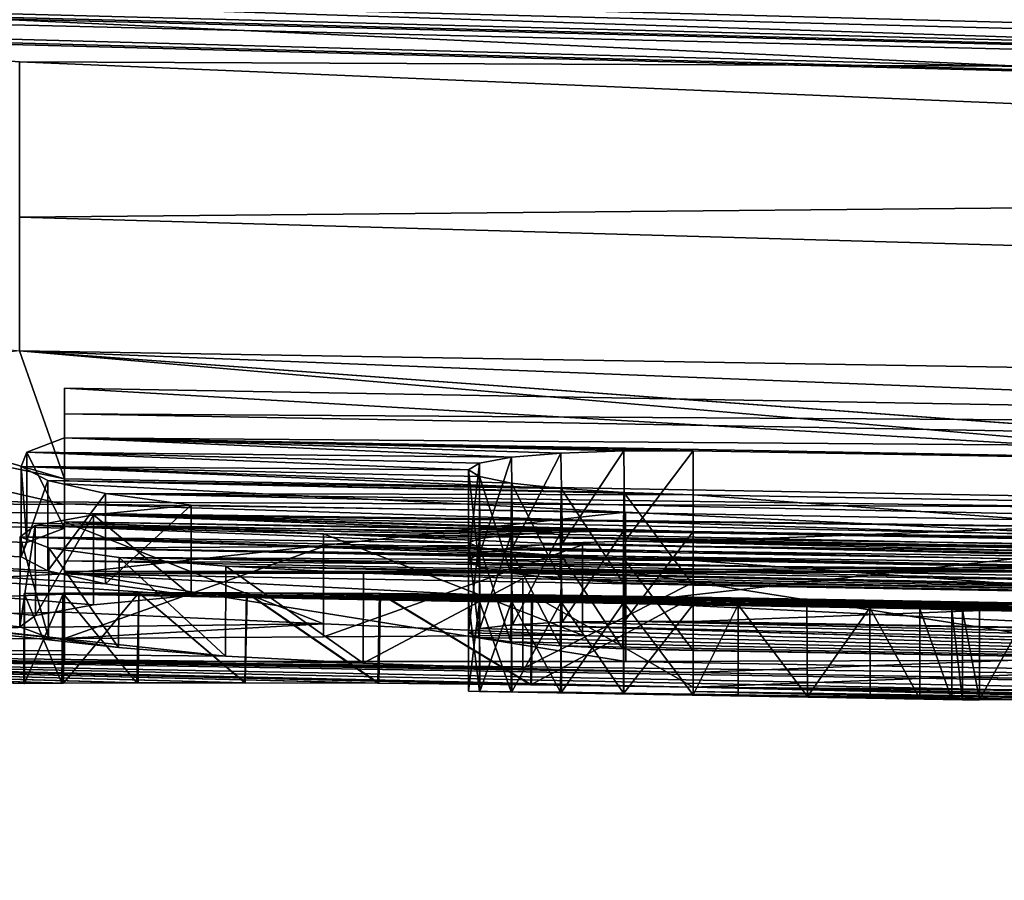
# Model space of a CAD drawing. Header units: metres. Extents: x -31 to 116, y -84 to 84.
# Tile 418 of 656: x 77.9 to 80.09, y -62.2 to -60.28. Entities that reach past the tile are written whole.
import ezdxf

# ---------------------------------------------------------------- set-up
doc = ezdxf.new("R2010")
doc.units = ezdxf.units.M
doc.layers.add('solid_80010000GA_11_1', color=7, linetype='CONTINUOUS')

msp = doc.modelspace()

# ---------------------------------------------------------------- linework, layer by layer
at = {"layer": 'solid_80010000GA_11_1'}
for points in [[(13, -57.79845, 6.326239), (12.5, -58.28233, 6.377097), (92, -60.352726, 6.594704)], [(13, -57.79845, 6.326239), (92, -60.352726, 6.594704), (92, -59.855804, 6.542476)], [(13, -57.850716, -5.828978), (12.5, -58.334595, -5.879836), (92, -60.404987, -6.097443)], [(13, -57.850716, -5.828978), (92, -60.404987, -6.097443), (92, -59.90807, -6.045215)], [(13, -58.050327, 3.292632), (12.5, -58.536209, 3.318096), (92, -60.615154, 3.427049)], [(13, -58.050327, 3.292632), (92, -60.615154, 3.427049), (92, -60.11618, 3.400899)], [(13, -58.076496, -2.793317), (12.5, -58.562374, -2.818781), (92, -60.641323, -2.927734)], [(13, -58.076496, -2.793317), (92, -60.641323, -2.927734), (92, -60.142349, -2.901584)], [(92, -60.709896, 0.5), (92, -60.211784, 0.5), (13, -58.143097, 0.5)], [(52.250004, -59.668968, 0.5), (92, -60.709896, 0.5), (13, -58.143097, 0.5)], [(12.5, -58.28233, -6.377097), (92, -60.352726, -6.594704), (103, -60.248993, -9.542366)], [(92, -60.352726, 6.594704), (12.5, -58.28233, 6.377097), (103, -60.248985, 9.542415)], [(92, -59.855804, -6.542476), (92, -60.352726, -6.594704), (12.5, -58.28233, -6.377097)], [(12.5, -58.334595, -5.879836), (12.5, -58.449436, -4.60007), (103, -60.811893, -4.786809)], [(92, -60.404987, -6.097443), (12.5, -58.334595, -5.879836), (103, -60.811893, -4.786809)], [(12.5, -58.334595, 5.879836), (92, -60.404987, 6.097443), (103, -60.811905, 4.78665)], [(12.5, -58.449436, 4.60007), (12.5, -58.334595, 5.879836), (103, -60.811905, 4.78665)], [(92, -59.90807, 6.045215), (92, -60.404987, 6.097443), (12.5, -58.334595, 5.879836)], [(12.5, -58.449436, -4.60007), (12.5, -58.536209, -3.318096), (103, -60.811893, -4.786809)], [(92, -60.615154, 3.427049), (12.5, -58.449436, 4.60007), (103, -60.811905, 4.78665)], [(92, -60.615154, 3.427049), (12.5, -58.536209, 3.318096), (12.5, -58.449436, 4.60007)], [(12.5, -58.536209, -3.318096), (92, -60.615154, -3.427049), (103, -60.811893, -4.786809)], [(92, -60.11618, -3.400899), (92, -60.615154, -3.427049), (12.5, -58.536209, -3.318096)], [(12.5, -58.562374, 2.818781), (92, -60.641323, 2.927734), (92, -60.709896, 0.5)], [(12.5, -58.606678, 1.659715), (12.5, -58.562374, 2.818781), (92, -60.709896, 0.5)], [(92, -60.142349, 2.901584), (92, -60.641323, 2.927734), (12.5, -58.562374, 2.818781)], [(92, -60.641323, -2.927734), (12.5, -58.562374, -2.818781), (12.5, -58.606678, -1.659715)], [(12.5, -58.606678, 1.659715), (92, -60.709896, 0.5), (52.250004, -59.668968, 0.5)], [(92, -60.641323, -2.927734), (12.5, -58.606678, -1.659715), (12.5, -58.62804, -0.5)], [(92, -60.641323, -2.927734), (12.5, -58.62804, -0.5), (52.250004, -59.668968, -0.5)], [(75.055649, -58.861244, -18.541185), (103, -59.174477, -19.163532), (103, -60.492085, -14.476436)], [(75.055649, -59.555935, -16.171347), (75.055649, -58.861244, -18.541185), (103, -60.492085, -14.476436)], [(103, -60.492092, 14.476405), (103, -59.17448, 19.163513), (75.055649, -59.555935, 16.171347)], [(75.055649, -60.155251, -13.775611), (75.055649, -59.555935, -16.171347), (103, -60.492085, -14.476436)], [(103, -60.492092, 14.476405), (75.055649, -59.555935, 16.171347), (75.055649, -60.155251, 13.775611)], [(52.250004, -59.668968, -0.5), (92, -60.211784, -0.5), (92, -60.709896, -0.5)], [(92, -60.641323, -2.927734), (52.250004, -59.668968, -0.5), (92, -60.709896, -0.5)], [(75.055649, -60.155251, -13.775611), (103, -60.492085, -14.476436), (103, -61.438992, -9.701072)], [(77.900002, -60.378407, -13), (75.055649, -60.155251, -13.775611), (103, -61.438992, -9.701072)], [(103, -60.492092, 14.476405), (75.055649, -60.155251, 13.775611), (77.900002, -60.378407, 13)], [(77.900002, -60.72464, -11.272535), (77.900002, -60.378407, -13), (103, -61.438992, -9.701072)], [(103, -60.492092, 14.476405), (77.900002, -60.378407, 13), (77.900002, -60.72464, 11.272535)], [(103, -61.438988, 9.701079), (103, -60.492092, 14.476405), (77.900002, -60.72464, 11.272535)], [(78, -61.306751, -7.5), (75.055649, -60.691616, -11.178083), (76.477333, -60.86224, -10.357277)], [(78, -61.363628, -7.019474), (75.055649, -61.344276, -6.73066), (75.055649, -60.691616, -11.178083)], [(78, -61.306751, -7.5), (78, -61.363628, -7.019474), (75.055649, -60.691616, -11.178083)], [(77.900002, -61.021461, -9.535898), (77.900002, -60.72464, -11.272535), (103, -61.438992, -9.701072)], [(103, -61.438988, 9.701079), (77.900002, -60.72464, 11.272535), (77.900002, -61.021461, 9.535898)], [(78, -61.306751, -7.5), (76.477333, -60.86224, -10.357277), (77.900002, -61.021461, -9.535898)], [(82, -61.37709, 7.5), (77.900002, -61.021461, 9.535898), (75.055649, -61.344276, 6.73066)], [(77.900002, -61.021461, -9.535898), (103, -61.438992, -9.701072), (103, -62.009552, -4.865959)], [(83, -61.394676, -7.5), (77.900002, -61.021461, -9.535898), (103, -62.009552, -4.865959)], [(83, -61.394676, -7.5), (78, -61.306751, -7.5), (77.900002, -61.021461, -9.535898)], [(82, -61.37709, 7.5), (103, -61.438988, 9.701079), (77.900002, -61.021461, 9.535898)], [(78, -61.105225, -7.5), (78, -61.306751, -7.5), (83, -61.394676, -7.5)], [(78, -61.162289, -7.019475), (78, -61.306751, -7.5), (78, -61.105225, -7.5)], [(78, -61.105225, -7.5), (83, -61.394676, -7.5), (83, -61.193153, -7.5)], [(78, -61.162289, -7.019475), (78, -61.105225, -7.5), (83, -61.193153, -7.5)], [(78, -61.162289, -7.019475), (78, -61.363628, -7.019474), (78, -61.306751, -7.5)], [(78, -61.215572, -6.538517), (78, -61.363628, -7.019474), (78, -61.162289, -7.019475)], [(78, -61.162289, -7.019475), (83, -61.193153, -7.5), (83, -61.252338, -7.000233)], [(78, -61.215572, -6.538517), (78, -61.162289, -7.019475), (83, -61.252338, -7.000233)], [(77.916634, -61.247013, -6.222785), (78, -61.416737, -6.538517), (78, -61.215572, -6.538517)], [(77.916634, -61.247013, -6.222785), (78, -61.215572, -6.538517), (78.995529, -61.25869, -6.293944)], [(78, -61.215572, -6.538517), (78, -61.416737, -6.538517), (78, -61.363628, -7.019474)], [(78, -61.215572, -6.538517), (79.105736, -61.249249, -6.404239), (78.995529, -61.25869, -6.293944)], [(78, -61.215572, -6.538517), (79.245651, -61.244217, -6.475581), (79.105736, -61.249249, -6.404239)], [(78, -61.215572, -6.538517), (79.400002, -61.244247, -6.5), (79.245651, -61.244217, -6.475581)], [(78, -61.215572, -6.538517), (83, -61.307438, -6.5), (79.400002, -61.244247, -6.5)], [(78, -61.215572, -6.538517), (83, -61.252338, -7.000233), (83, -61.307438, -6.5)], [(77.903725, -61.279274, -5.894367), (77.916328, -61.448242, -6.220713), (77.916634, -61.247013, -6.222785)], [(77.903725, -61.279274, -5.894367), (77.916634, -61.247013, -6.222785), (78.900002, -61.286438, -5.999764)], [(77.916634, -61.247013, -6.222785), (77.916328, -61.448242, -6.220713), (78, -61.416737, -6.538517)], [(77.916634, -61.247013, -6.222785), (78.924423, -61.271599, -6.154353), (78.900002, -61.286438, -5.999764)], [(77.916634, -61.247013, -6.222785), (78.995529, -61.25869, -6.293944), (78.924423, -61.271599, -6.154353)], [(79.105736, -61.249249, -6.404239), (78.997902, -61.45948, -6.297184), (78.995529, -61.25869, -6.293944)], [(79.105736, -61.249249, -6.404239), (79.108795, -61.450127, -6.40645), (78.997902, -61.45948, -6.297184)], [(79.245651, -61.244217, -6.475581), (79.108795, -61.450127, -6.40645), (79.105736, -61.249249, -6.404239)], [(79.245651, -61.244217, -6.475581), (79.247513, -61.445263, -6.47618), (79.108795, -61.450127, -6.40645)], [(79.400002, -61.244247, -6.5), (79.247513, -61.445263, -6.47618), (79.245651, -61.244217, -6.475581)], [(79.400002, -61.244247, -6.5), (79.400002, -61.4454, -6.5), (79.247513, -61.445263, -6.47618)], [(83, -61.307438, -6.5), (79.400002, -61.4454, -6.5), (79.400002, -61.244247, -6.5)], [(78.924423, -61.271599, -6.154353), (78.900009, -61.487225, -6.002481), (78.900002, -61.286438, -5.999764)], [(78.924423, -61.271599, -6.154353), (78.925346, -61.472378, -6.157186), (78.900009, -61.487225, -6.002481)], [(78.995529, -61.25869, -6.293944), (78.925346, -61.472378, -6.157186), (78.924423, -61.271599, -6.154353)], [(78.995529, -61.25869, -6.293944), (78.997902, -61.45948, -6.297184), (78.925346, -61.472378, -6.157186)], [(77.903725, -61.279274, -5.894367), (77.903862, -61.480396, -5.892383), (77.916328, -61.448242, -6.220713)], [(77.962875, -61.3106, -5.570261), (77.903862, -61.480396, -5.892383), (77.903725, -61.279274, -5.894367)], [(77.903725, -61.279274, -5.894367), (78.995895, -61.316338, -5.705549), (79.106125, -61.328457, -5.595477)], [(77.962875, -61.3106, -5.570261), (77.903725, -61.279274, -5.894367), (79.106125, -61.328457, -5.595477)], [(77.903725, -61.279274, -5.894367), (78.924591, -61.301815, -5.845123), (78.995895, -61.316338, -5.705549)], [(77.903725, -61.279274, -5.894367), (78.900002, -61.286438, -5.999764), (78.924591, -61.301815, -5.845123)], [(78.900002, -61.286438, -5.999764), (78.900009, -61.487225, -6.002481), (78.923622, -61.502502, -5.848125)], [(78.900002, -61.286438, -5.999764), (78.923622, -61.502502, -5.848125), (78.924591, -61.301815, -5.845123)], [(77.962875, -61.3106, -5.570261), (77.96312, -61.511524, -5.56946), (77.903862, -61.480396, -5.892383)], [(78.091354, -61.339657, -5.266899), (77.96312, -61.511524, -5.56946), (77.962875, -61.3106, -5.570261)], [(77.962875, -61.3106, -5.570261), (79.245827, -61.337265, -5.524364), (79.400002, -61.34214, -5.5)], [(78.091354, -61.339657, -5.266899), (77.962875, -61.3106, -5.570261), (79.400002, -61.34214, -5.5)], [(77.962875, -61.3106, -5.570261), (79.106125, -61.328457, -5.595477), (79.245827, -61.337265, -5.524364)], [(78.924591, -61.301815, -5.845123), (78.923622, -61.502502, -5.848125), (78.993996, -61.51688, -5.708174)], [(78.924591, -61.301815, -5.845123), (78.993996, -61.51688, -5.708174), (78.995895, -61.316338, -5.705549)], [(83, -61.307438, -6.5), (83, -61.508587, -6.5), (79.400002, -61.4454, -6.5)], [(78, -61.317604, 5.5), (78, -61.518433, 5.5), (78, -61.563099, 4.975181)], [(79.249153, -61.381229, 5.012831), (78, -61.518433, 5.5), (78, -61.317604, 5.5)], [(78, -61.362415, 4.975182), (78, -61.317604, 5.5), (78, -61.563099, 4.975181)], [(79.249153, -61.381229, 5.012831), (78, -61.317604, 5.5), (78, -61.362415, 4.975182)], [(78.995895, -61.316338, -5.705549), (78.993996, -61.51688, -5.708174), (79.103844, -61.528992, -5.597144)], [(78.995895, -61.316338, -5.705549), (79.103844, -61.528992, -5.597144), (79.106125, -61.328457, -5.595477)], [(79.106125, -61.328457, -5.595477), (79.103844, -61.528992, -5.597144), (79.243874, -61.537983, -5.525)], [(79.106125, -61.328457, -5.595477), (79.243874, -61.537983, -5.525), (79.245827, -61.337265, -5.524364)], [(79.245827, -61.337265, -5.524364), (79.243874, -61.537983, -5.525), (79.400002, -61.542969, -5.5)], [(79.245827, -61.337265, -5.524364), (79.400002, -61.542969, -5.5), (79.400002, -61.34214, -5.5)], [(78.35907, -61.701031, -2.919967), (75.055649, -61.671471, -2.247528), (75.055649, -61.344276, -6.73066)], [(78.120758, -61.682018, -3.216711), (78.35907, -61.701031, -2.919967), (75.055649, -61.344276, -6.73066)], [(77.964371, -61.660084, -3.565299), (78.120758, -61.682018, -3.216711), (75.055649, -61.344276, -6.73066)], [(77.90107, -61.636055, -3.94337), (77.964371, -61.660084, -3.565299), (75.055649, -61.344276, -6.73066)], [(77.935486, -61.611183, -4.324343), (77.90107, -61.636055, -3.94337), (75.055649, -61.344276, -6.73066)], [(78.065201, -61.587097, -4.684326), (77.935486, -61.611183, -4.324343), (75.055649, -61.344276, -6.73066)], [(78.281967, -61.566029, -5), (78.065201, -61.587097, -4.684326), (75.055649, -61.344276, -6.73066)], [(78.091248, -61.54039, -5.267082), (78.281967, -61.566029, -5), (75.055649, -61.344276, -6.73066)], [(77.96312, -61.511524, -5.56946), (78.091248, -61.54039, -5.267082), (75.055649, -61.344276, -6.73066)], [(77.903862, -61.480396, -5.892383), (77.96312, -61.511524, -5.56946), (75.055649, -61.344276, -6.73066)], [(77.916328, -61.448242, -6.220713), (77.903862, -61.480396, -5.892383), (75.055649, -61.344276, -6.73066)], [(78, -61.416737, -6.538517), (77.916328, -61.448242, -6.220713), (75.055649, -61.344276, -6.73066)], [(78, -61.363628, -7.019474), (78, -61.416737, -6.538517), (75.055649, -61.344276, -6.73066)], [(78, -61.518433, 5.5), (75.055649, -61.344276, 6.73066), (75.055649, -61.671471, 2.247528)], [(82, -61.491035, 6.5), (75.055649, -61.344276, 6.73066), (78, -61.518433, 5.5)], [(82, -61.436096, 7.000232), (75.055649, -61.344276, 6.73066), (82, -61.491035, 6.5)], [(82, -61.436096, 7.000232), (82, -61.37709, 7.5), (75.055649, -61.344276, 6.73066)], [(78.091354, -61.339657, -5.266899), (78.091248, -61.54039, -5.267082), (77.96312, -61.511524, -5.56946)], [(78.281967, -61.365337, -5), (78.091248, -61.54039, -5.267082), (78.091354, -61.339657, -5.266899)], [(78.091354, -61.339657, -5.266899), (83, -61.405228, -5.5), (83, -61.447948, -5.000165)], [(78.281967, -61.365337, -5), (78.091354, -61.339657, -5.266899), (83, -61.447948, -5.000165)], [(78.091354, -61.339657, -5.266899), (79.400002, -61.34214, -5.5), (83, -61.405228, -5.5)], [(79.400002, -61.34214, -5.5), (79.400002, -61.542969, -5.5), (83, -61.606056, -5.5)], [(79.400002, -61.34214, -5.5), (83, -61.606056, -5.5), (83, -61.405228, -5.5)], [(78, -61.362415, 4.975182), (78, -61.563099, 4.975181), (78, -61.603291, 4.45)], [(78, -61.402737, 4.45), (78, -61.362415, 4.975182), (78, -61.603291, 4.45)], [(80.5, -61.44101, 4.525), (78, -61.362415, 4.975182), (78, -61.402737, 4.45)], [(79.249153, -61.381229, 5.012831), (78, -61.362415, 4.975182), (80.5, -61.44101, 4.525)], [(79.249153, -61.381229, 5.012831), (79.249916, -61.581959, 5.012533), (78, -61.518433, 5.5)], [(78.064621, -61.386536, -4.683197), (78.281967, -61.566029, -5), (78.281967, -61.365337, -5)], [(78.064621, -61.386536, -4.683197), (78.281967, -61.365337, -5), (83, -61.447948, -5.000165)], [(78.281967, -61.365337, -5), (78.281967, -61.566029, -5), (78.091248, -61.54039, -5.267082)], [(79.249153, -61.381229, 5.012831), (80.5, -61.44101, 4.525), (79.249916, -61.581959, 5.012533)], [(77.934677, -61.410812, -4.320687), (77.935486, -61.611183, -4.324343), (78.064621, -61.386536, -4.683197)], [(77.934677, -61.410812, -4.320687), (78.064621, -61.386536, -4.683197), (79.105179, -61.425419, -4.40383)], [(78.064621, -61.386536, -4.683197), (77.935486, -61.611183, -4.324343), (78.065201, -61.587097, -4.684326)], [(78, -61.402737, 4.45), (78, -61.603291, 4.45), (78.576836, -61.629219, 4.225034)], [(78.576836, -61.428719, 4.225034), (78, -61.402737, 4.45), (78.576836, -61.629219, 4.225034)], [(83, -61.490238, 4.45), (80.5, -61.44101, 4.525), (78, -61.402737, 4.45)], [(78.576836, -61.428719, 4.225034), (83, -61.490238, 4.45), (78, -61.402737, 4.45)], [(78.064621, -61.386536, -4.683197), (78.065201, -61.587097, -4.684326), (78.281967, -61.566029, -5)], [(78.064621, -61.386536, -4.683197), (79.245186, -61.422707, -4.475428), (79.105179, -61.425419, -4.40383)], [(78.064621, -61.386536, -4.683197), (79.400002, -61.423595, -4.5), (79.245186, -61.422707, -4.475428)], [(78.064621, -61.386536, -4.683197), (83, -61.486603, -4.5), (79.400002, -61.423595, -4.5)], [(78.064621, -61.386536, -4.683197), (83, -61.447948, -5.000165), (83, -61.486603, -4.5)], [(77.934677, -61.410812, -4.320687), (77.90107, -61.636055, -3.94337), (77.935486, -61.611183, -4.324343)], [(77.90126, -61.43594, -3.938574), (77.90107, -61.636055, -3.94337), (77.934677, -61.410812, -4.320687)], [(77.90126, -61.43594, -3.938574), (77.934677, -61.410812, -4.320687), (78.900002, -61.449482, -3.999201)], [(77.934677, -61.410812, -4.320687), (78.92421, -61.439663, -4.153696), (78.900002, -61.449482, -3.999201)], [(77.934677, -61.410812, -4.320687), (78.994987, -61.431316, -4.2932), (78.92421, -61.439663, -4.153696)], [(77.934677, -61.410812, -4.320687), (79.105179, -61.425419, -4.40383), (78.994987, -61.431316, -4.2932)], [(79.105179, -61.425419, -4.40383), (78.997719, -61.631626, -4.296934), (78.994987, -61.431316, -4.2932)], [(79.105179, -61.425419, -4.40383), (79.108536, -61.625843, -4.40626), (78.997719, -61.631626, -4.296934)], [(79.245186, -61.422707, -4.475428), (79.108536, -61.625843, -4.40626), (79.105179, -61.425419, -4.40383)], [(79.245186, -61.422707, -4.475428), (79.247261, -61.623245, -4.4761), (79.108536, -61.625843, -4.40626)], [(79.400002, -61.423595, -4.5), (79.247261, -61.623245, -4.4761), (79.245186, -61.422707, -4.475428)], [(79.400002, -61.423595, -4.5), (79.400002, -61.624161, -4.5), (79.247261, -61.623245, -4.4761)], [(83, -61.486603, -4.5), (79.400002, -61.624161, -4.5), (79.400002, -61.423595, -4.5)], [(77.90126, -61.43594, -3.938574), (77.964371, -61.660084, -3.565299), (77.90107, -61.636055, -3.94337)], [(77.965401, -61.460037, -3.561901), (77.964371, -61.660084, -3.565299), (77.90126, -61.43594, -3.938574)], [(77.90126, -61.43594, -3.938574), (78.996346, -61.469593, -3.704933), (79.106651, -61.478039, -3.595097)], [(77.965401, -61.460037, -3.561901), (77.90126, -61.43594, -3.938574), (79.106651, -61.478039, -3.595097)], [(77.90126, -61.43594, -3.938574), (78.924805, -61.459778, -3.844467), (78.996346, -61.469593, -3.704933)], [(77.90126, -61.43594, -3.938574), (78.900002, -61.449482, -3.999201), (78.924805, -61.459778, -3.844467)], [(83, -61.606056, 5.5), (103, -61.438988, 9.701079), (78, -61.518433, 5.5)], [(83, -61.508587, 6.5), (78, -61.518433, 5.5), (103, -61.438988, 9.701079)], [(78.576836, -61.428719, 4.225034), (78.576836, -61.629219, 4.225034), (79.153847, -61.654327, 4)], [(78.576836, -61.428719, 4.225034), (79.153847, -61.654327, 4), (79.153847, -61.453876, 4)], [(78.576836, -61.428719, 4.225034), (82.423012, -61.496014, 4.224974), (83, -61.490238, 4.45)], [(78.576836, -61.428719, 4.225034), (79.153847, -61.453876, 4), (82.423012, -61.496014, 4.224974)], [(78.92421, -61.439663, -4.153696), (78.92527, -61.639954, -4.156933), (78.900002, -61.649738, -4.002305)], [(78.92421, -61.439663, -4.153696), (78.900002, -61.649738, -4.002305), (78.900002, -61.449482, -3.999201)], [(78.994987, -61.431316, -4.2932), (78.92527, -61.639954, -4.156933), (78.92421, -61.439663, -4.153696)], [(78.994987, -61.431316, -4.2932), (78.997719, -61.631626, -4.296934), (78.92527, -61.639954, -4.156933)], [(79.108795, -61.450127, -6.40645), (79.247513, -61.445263, -6.47618), (103, -62.009552, -4.865959)], [(79.247513, -61.445263, -6.47618), (83, -61.508587, -6.5), (103, -62.009552, -4.865959)], [(79.247513, -61.445263, -6.47618), (79.400002, -61.4454, -6.5), (83, -61.508587, -6.5)], [(80.5, -61.44101, 4.525), (80.5, -61.641582, 4.525), (79.249916, -61.581959, 5.012533)], [(77.965401, -61.460037, -3.561901), (78.120758, -61.682018, -3.216711), (77.964371, -61.660084, -3.565299)], [(78.121719, -61.481884, -3.215142), (78.120758, -61.682018, -3.216711), (77.965401, -61.460037, -3.561901)], [(77.965401, -61.460037, -3.561901), (79.245964, -61.484592, -3.524318), (79.400002, -61.488682, -3.5)], [(78.121719, -61.481884, -3.215142), (77.965401, -61.460037, -3.561901), (79.400002, -61.488682, -3.5)], [(77.965401, -61.460037, -3.561901), (79.106651, -61.478039, -3.595097), (79.245964, -61.484592, -3.524318)], [(78.576851, -61.457607, 3.774973), (78.576859, -61.658012, 3.774973), (78, -61.661701, 3.55)], [(78.576851, -61.457607, 3.774973), (78, -61.661701, 3.55), (78, -61.461338, 3.55)], [(78.576851, -61.457607, 3.774973), (78, -61.461338, 3.55), (82.422989, -61.525272, 3.775033)], [(78, -61.461338, 3.55), (78, -61.661701, 3.55), (78, -61.689678, 3.02511)], [(78, -61.489407, 3.02511), (78, -61.461338, 3.55), (78, -61.689678, 3.02511)], [(78, -61.461338, 3.55), (83, -61.548759, 3.55), (82.422989, -61.525272, 3.775033)], [(78, -61.461338, 3.55), (80.5, -61.509331, 3.475), (83, -61.548759, 3.55)], [(78, -61.489407, 3.02511), (80.5, -61.509331, 3.475), (78, -61.461338, 3.55)], [(78.576851, -61.457607, 3.774973), (79.153847, -61.453876, 4), (78.576859, -61.658012, 3.774973)], [(78.576851, -61.457607, 3.774973), (81.846153, -61.500969, 4), (79.153847, -61.453876, 4)], [(78.576851, -61.457607, 3.774973), (82.422989, -61.525272, 3.775033), (81.846153, -61.500969, 4)], [(79.153847, -61.453876, 4), (79.153847, -61.654327, 4), (78.576859, -61.658012, 3.774973)], [(78.900002, -61.449482, -3.999201), (78.900002, -61.649738, -4.002305), (78.923615, -61.659962, -3.848144)], [(78.900002, -61.449482, -3.999201), (78.923615, -61.659962, -3.848144), (78.924805, -61.459778, -3.844467)], [(78.924805, -61.459778, -3.844467), (78.923615, -61.659962, -3.848144), (78.993851, -61.66975, -3.708378)], [(78.924805, -61.459778, -3.844467), (78.993851, -61.66975, -3.708378), (78.996346, -61.469593, -3.704933)], [(78.925346, -61.472378, -6.157186), (78.997902, -61.45948, -6.297184), (103, -62.009552, -4.865959)], [(78.997902, -61.45948, -6.297184), (79.108795, -61.450127, -6.40645), (103, -62.009552, -4.865959)], [(79.153847, -61.453876, 4), (81.846153, -61.500969, 4), (82.423012, -61.496014, 4.224974)], [(78, -61.489407, 3.02511), (78, -61.689678, 3.02511), (78, -61.713188, 2.5)], [(78, -61.489407, 3.02511), (78, -61.713188, 2.5), (78, -61.512993, 2.5)], [(78, -61.489407, 3.02511), (79.249992, -61.513092, 2.987497), (80.5, -61.509331, 3.475)], [(78, -61.489407, 3.02511), (78, -61.512993, 2.5), (79.249992, -61.513092, 2.987497)], [(83, -61.508587, 6.5), (82, -61.491035, 6.5), (78, -61.518433, 5.5)], [(78.121719, -61.481884, -3.215142), (78.35907, -61.701031, -2.919967), (78.120758, -61.682018, -3.216711)], [(78.359665, -61.500797, -2.919399), (78.35907, -61.701031, -2.919967), (78.121719, -61.481884, -3.215142)], [(78.121719, -61.481884, -3.215142), (79.400002, -61.488682, -3.5), (83, -61.55162, -3.5)], [(78.121719, -61.481884, -3.215142), (83, -61.55162, -3.5), (83, -61.578011, -3.000099)], [(78.359665, -61.500797, -2.919399), (78.121719, -61.481884, -3.215142), (83, -61.578011, -3.000099)], [(78.900009, -61.487225, -6.002481), (78.925346, -61.472378, -6.157186), (103, -62.009552, -4.865959)], [(78.923622, -61.502502, -5.848125), (78.900009, -61.487225, -6.002481), (103, -62.009552, -4.865959)], [(78.996346, -61.469593, -3.704933), (78.993851, -61.66975, -3.708378), (79.103584, -61.678234, -3.597339)], [(78.996346, -61.469593, -3.704933), (79.103584, -61.678234, -3.597339), (79.106651, -61.478039, -3.595097)], [(79.106651, -61.478039, -3.595097), (79.103584, -61.678234, -3.597339), (79.24366, -61.684868, -3.525071)], [(79.106651, -61.478039, -3.595097), (79.24366, -61.684868, -3.525071), (79.245964, -61.484592, -3.524318)], [(79.245964, -61.484592, -3.524318), (79.24366, -61.684868, -3.525071), (79.400002, -61.689034, -3.5)], [(79.245964, -61.484592, -3.524318), (79.400002, -61.689034, -3.5), (79.400002, -61.488682, -3.5)], [(83, -61.486603, -4.5), (83, -61.687164, -4.5), (79.400002, -61.624161, -4.5)], [(79.400002, -61.488682, -3.5), (79.400002, -61.689034, -3.5), (83, -61.751972, -3.5)], [(83, -61.55162, -3.5), (79.400002, -61.488682, -3.5), (83, -61.751972, -3.5)], [(78, -61.512993, 2.5), (78, -61.713188, 2.5), (79.249992, -61.713356, 2.987497)], [(79.249992, -61.513092, 2.987497), (78, -61.512993, 2.5), (79.249992, -61.713356, 2.987497)], [(78.359665, -61.500797, -2.919399), (78.665611, -61.716854, -2.692072), (78.35907, -61.701031, -2.919967)], [(78.66581, -61.516533, -2.691962), (78.665611, -61.716854, -2.692072), (78.359665, -61.500797, -2.919399)], [(78.359665, -61.500797, -2.919399), (83, -61.578011, -3.000099), (83, -61.600342, -2.5)], [(78.66581, -61.516533, -2.691962), (78.359665, -61.500797, -2.919399), (83, -61.600342, -2.5)], [(78.993996, -61.51688, -5.708174), (78.923622, -61.502502, -5.848125), (103, -62.009552, -4.865959)], [(79.249992, -61.513092, 2.987497), (80.5, -61.709679, 3.475), (80.5, -61.509331, 3.475)], [(79.249992, -61.513092, 2.987497), (79.249992, -61.713356, 2.987497), (80.5, -61.709679, 3.475)], [(78, -61.563099, 4.975181), (78, -61.518433, 5.5), (75.055649, -61.671471, 2.247528)], [(79.249916, -61.581959, 5.012533), (83, -61.606056, 5.5), (78, -61.518433, 5.5)], [(79.020668, -61.528816, -2.548757), (78.665611, -61.716854, -2.692072), (78.66581, -61.516533, -2.691962)], [(79.020668, -61.528816, -2.548757), (79.020668, -61.729099, -2.548757), (78.665611, -61.716854, -2.692072)], [(79.020668, -61.528816, -2.548757), (78.66581, -61.516533, -2.691962), (83, -61.600342, -2.5)], [(83, -61.606056, -5.5), (78.993996, -61.51688, -5.708174), (103, -62.009552, -4.865959)], [(83, -61.606056, -5.5), (79.103844, -61.528992, -5.597144), (78.993996, -61.51688, -5.708174)], [(79.400002, -61.537453, -2.5), (79.020668, -61.729099, -2.548757), (79.020668, -61.528816, -2.548757)], [(79.400002, -61.537453, -2.5), (79.020668, -61.528816, -2.548757), (83, -61.600342, -2.5)], [(83, -61.606056, -5.5), (79.243874, -61.537983, -5.525), (79.103844, -61.528992, -5.597144)], [(79.400002, -61.537453, -2.5), (79.400002, -61.737648, -2.5), (79.020668, -61.729099, -2.548757)], [(83, -61.606056, -5.5), (79.400002, -61.542969, -5.5), (79.243874, -61.537983, -5.525)], [(79.400002, -61.537453, -2.5), (83, -61.600342, -2.5), (79.400002, -61.737648, -2.5)], [(78, -61.603291, 4.45), (78, -61.563099, 4.975181), (75.055649, -61.671471, 2.247528)], [(77.911118, -61.561954, 0.182283), (77.911606, -61.761982, 0.186225), (77.909988, -61.761993, -0.172801)], [(77.910721, -61.561954, -0.179012), (77.909988, -61.761993, -0.172801), (77.994408, -61.761486, -0.523744)], [(77.911118, -61.561954, 0.182283), (77.909988, -61.761993, -0.172801), (77.910721, -61.561954, -0.179012)], [(77.910721, -61.561954, -0.179012), (77.994408, -61.761486, -0.523744), (77.996941, -61.561432, -0.530492)], [(77.910721, -61.561954, -0.179012), (77.996941, -61.561432, -0.530492), (78.995277, -61.580456, -0.293597)], [(77.910721, -61.561954, -0.179012), (78.995277, -61.580456, -0.293597), (78.924271, -61.579723, -0.153878)], [(77.910721, -61.561954, -0.179012), (78.924271, -61.579723, -0.153878), (78.900002, -61.579487, 0.000446)], [(77.910721, -61.561954, -0.179012), (78.900002, -61.579487, 0.000446), (78.924583, -61.57972, 0.154851)], [(77.911118, -61.561954, 0.182283), (77.910721, -61.561954, -0.179012), (78.924583, -61.57972, 0.154851)], [(77.997726, -61.561417, 0.532571), (77.911606, -61.761982, 0.186225), (77.911118, -61.561954, 0.182283)], [(77.997726, -61.561417, 0.532571), (77.911118, -61.561954, 0.182283), (79.246147, -61.583694, 0.47574)], [(77.911118, -61.561954, 0.182283), (78.924583, -61.57972, 0.154851), (78.996147, -61.580463, 0.294789)], [(77.911118, -61.561954, 0.182283), (78.996147, -61.580463, 0.294789), (79.106712, -61.581764, 0.404947)], [(77.911118, -61.561954, 0.182283), (79.106712, -61.581764, 0.404947), (79.246147, -61.583694, 0.47574)], [(77.997726, -61.561417, 0.532571), (77.997917, -61.761471, 0.533065), (77.911606, -61.761982, 0.186225)], [(77.996941, -61.561432, -0.530492), (77.994408, -61.761486, -0.523744), (78.161568, -61.760849, -0.846331)], [(77.996941, -61.561432, -0.530492), (78.161568, -61.760849, -0.846331), (78.165466, -61.560753, -0.852008)], [(77.996941, -61.561432, -0.530492), (78.165466, -61.560753, -0.852008), (79.400002, -61.586182, -0.5)], [(77.996941, -61.561432, -0.530492), (79.400002, -61.586182, -0.5), (79.244362, -61.583664, -0.47516)], [(77.996941, -61.561432, -0.530492), (79.244362, -61.583664, -0.47516), (79.105072, -61.581749, -0.403756)], [(77.996941, -61.561432, -0.530492), (79.105072, -61.581749, -0.403756), (78.995277, -61.580456, -0.293597)], [(78.165802, -61.560734, 0.852501), (77.997917, -61.761471, 0.533065), (77.997726, -61.561417, 0.532571)], [(83, -61.648701, 0.538516), (78.165802, -61.560734, 0.852501), (77.997726, -61.561417, 0.532571)], [(77.997726, -61.561417, 0.532571), (79.246147, -61.583694, 0.47574), (79.400002, -61.587055, 0.5)], [(83, -61.648701, 0.538516), (77.997726, -61.561417, 0.532571), (79.400002, -61.587055, 0.5)], [(78.165802, -61.560734, 0.852501), (78.163971, -61.760849, 0.849845), (77.997917, -61.761471, 0.533065)], [(78.165466, -61.560753, -0.852008), (78.161568, -61.760849, -0.846331), (78.402512, -61.760681, -1.120277)], [(78.165802, -61.560734, 0.852501), (78.40181, -61.760677, 1.119648), (78.163971, -61.760849, 0.849845)], [(78.165466, -61.560753, -0.852008), (78.402512, -61.760681, -1.120277), (78.406731, -61.560604, -1.124015)], [(78.165466, -61.560753, -0.852008), (78.406731, -61.560604, -1.124015), (79.400002, -61.580093, -1.000033)], [(78.165466, -61.560753, -0.852008), (79.400002, -61.580093, -1.000033), (79.400002, -61.586182, -0.5)], [(78.405869, -61.560604, 1.123253), (78.40181, -61.760677, 1.119648), (78.165802, -61.560734, 0.852501)], [(83, -61.642624, 1.019289), (78.405869, -61.560604, 1.123253), (78.165802, -61.560734, 0.852501)], [(83, -61.648701, 0.538516), (83, -61.642624, 1.019289), (78.165802, -61.560734, 0.852501)], [(78.405869, -61.560604, 1.123253), (78.69783, -61.76178, 1.325504), (78.40181, -61.760677, 1.119648)], [(78.406731, -61.560604, -1.124015), (78.402512, -61.760681, -1.120277), (78.700211, -61.761787, -1.32676)], [(78.701874, -61.561787, 1.327638), (78.69783, -61.76178, 1.325504), (78.405869, -61.560604, 1.123253)], [(83, -61.632801, 1.5), (78.701874, -61.561787, 1.327638), (78.405869, -61.560604, 1.123253)], [(83, -61.642624, 1.019289), (83, -61.632801, 1.5), (78.405869, -61.560604, 1.123253)], [(78.406731, -61.560604, -1.124015), (78.700211, -61.761787, -1.32676), (78.703667, -61.561779, -1.328579)], [(78.406731, -61.560604, -1.124015), (78.703667, -61.561779, -1.328579), (79.400002, -61.580093, -1.000033)], [(78.701874, -61.561787, 1.327638), (79.038467, -61.764797, 1.455779), (78.69783, -61.76178, 1.325504)], [(78.703667, -61.561779, -1.328579), (78.700211, -61.761787, -1.32676), (79.040039, -61.764812, -1.45617)], [(79.040375, -61.564789, 1.456252), (79.038467, -61.764797, 1.455779), (78.701874, -61.561787, 1.327638)], [(83, -61.632801, 1.5), (79.040375, -61.564789, 1.456252), (78.701874, -61.561787, 1.327638)], [(78.703667, -61.561779, -1.328579), (79.040039, -61.764812, -1.45617), (79.042007, -61.564796, -1.456654)], [(78.703667, -61.561779, -1.328579), (79.042007, -61.564796, -1.456654), (79.400002, -61.580093, -1.000033)], [(79.400002, -61.569942, 1.5), (79.038467, -61.764797, 1.455779), (79.040375, -61.564789, 1.456252)], [(79.400002, -61.569942, 1.5), (79.400002, -61.770035, 1.5), (79.038467, -61.764797, 1.455779)], [(79.042007, -61.564796, -1.456654), (79.040039, -61.764812, -1.45617), (79.400002, -61.770035, -1.5)], [(83, -61.632801, 1.5), (79.400002, -61.569942, 1.5), (79.040375, -61.564789, 1.456252)], [(79.042007, -61.564796, -1.456654), (79.400002, -61.770035, -1.5), (79.400002, -61.569942, -1.5)], [(79.042007, -61.564796, -1.456654), (79.400002, -61.569942, -1.5), (79.400002, -61.580093, -1.000033)], [(79.400002, -61.569942, -1.5), (79.400002, -61.770035, -1.5), (79.400002, -61.780151, -1.000033)], [(79.400002, -61.580093, -1.000033), (79.400002, -61.569942, -1.5), (79.400002, -61.780151, -1.000033)], [(83, -61.632801, 1.5), (79.400002, -61.770035, 1.5), (79.400002, -61.569942, 1.5)], [(78.900002, -61.579487, 0.000446), (78.900002, -61.77951, -0.001211), (78.924042, -61.779747, 0.153177)], [(78.900002, -61.579487, 0.000446), (78.924271, -61.579723, -0.153878), (78.900002, -61.77951, -0.001211)], [(78.924583, -61.57972, 0.154851), (78.900002, -61.579487, 0.000446), (78.924042, -61.779747, 0.153177)], [(78.924271, -61.579723, -0.153878), (78.924881, -61.779747, -0.155757), (78.900002, -61.77951, -0.001211)], [(78.924583, -61.57972, 0.154851), (78.924042, -61.779747, 0.153177), (78.994637, -61.780476, 0.292714)], [(78.924271, -61.579723, -0.153878), (78.995277, -61.580456, -0.293597), (78.924881, -61.779747, -0.155757)], [(78.996147, -61.580463, 0.294789), (78.924583, -61.57972, 0.154851), (78.994637, -61.780476, 0.292714)], [(78.995277, -61.580456, -0.293597), (78.996384, -61.780487, -0.295118), (78.924881, -61.779747, -0.155757)], [(78.996147, -61.580463, 0.294789), (78.994637, -61.780476, 0.292714), (79.104782, -61.781776, 0.403542)], [(78.995277, -61.580456, -0.293597), (79.105072, -61.581749, -0.403756), (78.996384, -61.780487, -0.295118)], [(79.106712, -61.581764, 0.404947), (78.996147, -61.580463, 0.294789), (79.104782, -61.781776, 0.403542)], [(79.105072, -61.581749, -0.403756), (79.106606, -61.781796, -0.404867), (78.996384, -61.780487, -0.295118)], [(79.106712, -61.581764, 0.404947), (79.104782, -61.781776, 0.403542), (79.244926, -61.783718, 0.475345)], [(79.105072, -61.581749, -0.403756), (79.244362, -61.583664, -0.47516), (79.106606, -61.781796, -0.404867)], [(79.244362, -61.583664, -0.47516), (79.245888, -61.783726, -0.475657), (79.106606, -61.781796, -0.404867)], [(79.246147, -61.583694, 0.47574), (79.106712, -61.581764, 0.404947), (79.244926, -61.783718, 0.475345)], [(79.244362, -61.583664, -0.47516), (79.400002, -61.586182, -0.5), (79.245888, -61.783726, -0.475657)], [(79.246147, -61.583694, 0.47574), (79.244926, -61.783718, 0.475345), (79.400002, -61.787094, 0.5)], [(79.400002, -61.586182, -0.5), (79.400002, -61.786221, -0.5), (79.245888, -61.783726, -0.475657)], [(79.400002, -61.587055, 0.5), (79.246147, -61.583694, 0.47574), (79.400002, -61.787094, 0.5)], [(79.249916, -61.581959, 5.012533), (81.750206, -61.625744, 5.012579), (83, -61.606056, 5.5)], [(79.249916, -61.581959, 5.012533), (80.5, -61.641582, 4.525), (81.750206, -61.625744, 5.012579)], [(79.400002, -61.580093, -1.000033), (79.400002, -61.780151, -1.000033), (79.400002, -61.786221, -0.5)], [(79.400002, -61.580093, -1.000033), (79.400002, -61.786221, -0.5), (79.400002, -61.586182, -0.5)], [(79.5, -61.587055, 0.5), (79.400002, -61.787094, 0.5), (79.5, -61.787094, 0.5)], [(79.5, -61.587055, 0.5), (79.400002, -61.587055, 0.5), (79.400002, -61.787094, 0.5)], [(83, -61.648701, 0.538516), (79.400002, -61.587055, 0.5), (79.5, -61.587055, 0.5)], [(83, -61.600342, -2.5), (83, -61.800537, -2.5), (79.400002, -61.737648, -2.5)], [(79.5, -61.587055, 0.5), (79.5, -61.787094, 0.5), (79.654762, -61.790874, 0.475446)], [(79.653389, -61.590797, 0.475892), (79.5, -61.587055, 0.5), (79.654762, -61.790874, 0.475446)], [(80.914215, -61.612614, 0.5), (83, -61.648701, 0.538516), (79.5, -61.587055, 0.5)], [(80.914215, -61.612614, 0.5), (79.5, -61.587055, 0.5), (79.653389, -61.590797, 0.475892)], [(79.653389, -61.590797, 0.475892), (79.654762, -61.790874, 0.475446), (79.793579, -61.593754, 0.404737)], [(80.914215, -61.612614, 0.5), (79.653389, -61.590797, 0.475892), (79.793579, -61.593754, 0.404737)], [(79.793579, -61.593754, 0.404737), (79.654762, -61.790874, 0.475446), (79.794197, -61.793816, 0.404288)], [(79.793579, -61.593754, 0.404737), (79.794197, -61.793816, 0.404288), (79.904572, -61.796333, 0.293809)], [(79.793579, -61.593754, 0.404737), (79.904572, -61.796333, 0.293809), (79.904953, -61.596325, 0.293284)], [(80.914215, -61.612614, 0.5), (79.793579, -61.593754, 0.404737), (79.904953, -61.596325, 0.293284)], [(79.904953, -61.596325, 0.293284), (79.904572, -61.796333, 0.293809), (79.975555, -61.798073, 0.154436)], [(79.904953, -61.596325, 0.293284), (79.975555, -61.798073, 0.154436), (79.975967, -61.598068, 0.153141)], [(80.978401, -61.615234, 0.253647), (79.904953, -61.596325, 0.293284), (79.975967, -61.598068, 0.153141)], [(80.978401, -61.615234, 0.253647), (80.914215, -61.612614, 0.5), (79.904953, -61.596325, 0.293284)], [(79.975967, -61.598068, 0.153141), (79.975555, -61.798073, 0.154436), (80, -61.798717)], [(79.975967, -61.598068, 0.153141), (80, -61.798717), (80, -61.598686)], [(80.978401, -61.615234, 0.253647), (79.975967, -61.598068, 0.153141), (80, -61.598686)], [(80, -61.598686), (80.037598, -61.798462, -0.33374), (80.037422, -61.598438, -0.332954)], [(81, -61.616142), (80, -61.598686), (80.037422, -61.598438, -0.332954)], [(80, -61.598686), (80, -61.798717), (80.037598, -61.798462, -0.33374)], [(81, -61.616142), (80.978401, -61.615234, 0.253647), (80, -61.598686)], [(80.037422, -61.598438, -0.332954), (80.037598, -61.798462, -0.33374), (80.147888, -61.597839, -0.649461)], [(81.206444, -61.61842, -0.40475), (80.037422, -61.598438, -0.332954), (80.147888, -61.597839, -0.649461)], [(81.02404, -61.616379, -0.153163), (81, -61.616142), (80.037422, -61.598438, -0.332954)], [(81.09507, -61.617107, -0.293306), (81.02404, -61.616379, -0.153163), (80.037422, -61.598438, -0.332954)], [(81.206444, -61.61842, -0.40475), (81.09507, -61.617107, -0.293306), (80.037422, -61.598438, -0.332954)], [(80.147888, -61.597839, -0.649461), (80.037598, -61.798462, -0.33374), (80.148491, -61.797878, -0.650711)], [(78.576836, -61.629219, 4.225034), (78, -61.603291, 4.45), (75.055649, -61.671471, 2.247528)], [(78, -61.661701, 3.55), (78.576836, -61.629219, 4.225034), (75.055649, -61.671471, 2.247528)], [(78, -61.661701, 3.55), (78.576859, -61.658012, 3.774973), (78.576836, -61.629219, 4.225034)], [(78.576859, -61.658012, 3.774973), (79.153847, -61.654327, 4), (78.576836, -61.629219, 4.225034)], [(78.900002, -61.649738, -4.002305), (78.92527, -61.639954, -4.156933), (83, -61.751972, -3.5)], [(78.92527, -61.639954, -4.156933), (78.997719, -61.631626, -4.296934), (83, -61.751972, -3.5)], [(78.997719, -61.631626, -4.296934), (79.108536, -61.625843, -4.40626), (103, -62.200184)], [(78.997719, -61.631626, -4.296934), (103, -62.200184), (83, -61.751972, -3.5)], [(79.108536, -61.625843, -4.40626), (79.247261, -61.623245, -4.4761), (103, -62.200184)], [(79.247261, -61.623245, -4.4761), (83, -61.687164, -4.5), (103, -62.200184)], [(79.247261, -61.623245, -4.4761), (79.400002, -61.624161, -4.5), (83, -61.687164, -4.5)], [(83, -61.632801, 1.5), (83, -61.83289, 1.5), (79.400002, -61.770035, 1.5)], [(78, -61.689678, 3.02511), (78, -61.661701, 3.55), (75.055649, -61.671471, 2.247528)], [(78.923615, -61.659962, -3.848144), (78.900002, -61.649738, -4.002305), (83, -61.751972, -3.5)], [(78.993851, -61.66975, -3.708378), (78.923615, -61.659962, -3.848144), (83, -61.751972, -3.5)], [(78.40181, -61.760677, 1.119648), (75.055649, -61.671471, 2.247528), (75.055649, -61.671471, -2.247528)], [(81.599998, -61.807571, -1.5), (75.055649, -61.671471, -2.247528), (99.5, -62.137077, -0.5)], [(83, -61.800537, -2.5), (99.5, -62.137077, -0.5), (75.055649, -61.671471, -2.247528)], [(81.599998, -61.807571, -1.5), (79.400002, -61.770035, -1.5), (75.055649, -61.671471, -2.247528)], [(79.040039, -61.764812, -1.45617), (75.055649, -61.671471, -2.247528), (79.400002, -61.770035, -1.5)], [(78.163971, -61.760849, 0.849845), (78.40181, -61.760677, 1.119648), (75.055649, -61.671471, -2.247528)], [(77.997917, -61.761471, 0.533065), (78.163971, -61.760849, 0.849845), (75.055649, -61.671471, -2.247528)], [(77.911606, -61.761982, 0.186225), (77.997917, -61.761471, 0.533065), (75.055649, -61.671471, -2.247528)], [(77.909988, -61.761993, -0.172801), (77.911606, -61.761982, 0.186225), (75.055649, -61.671471, -2.247528)], [(77.994408, -61.761486, -0.523744), (77.909988, -61.761993, -0.172801), (75.055649, -61.671471, -2.247528)], [(78.161568, -61.760849, -0.846331), (77.994408, -61.761486, -0.523744), (75.055649, -61.671471, -2.247528)], [(78.402512, -61.760681, -1.120277), (78.161568, -61.760849, -0.846331), (75.055649, -61.671471, -2.247528)], [(78.700211, -61.761787, -1.32676), (78.402512, -61.760681, -1.120277), (75.055649, -61.671471, -2.247528)], [(79.040039, -61.764812, -1.45617), (78.700211, -61.761787, -1.32676), (75.055649, -61.671471, -2.247528)], [(79.400002, -61.737648, -2.5), (83, -61.800537, -2.5), (75.055649, -61.671471, -2.247528)], [(79.020668, -61.729099, -2.548757), (79.400002, -61.737648, -2.5), (75.055649, -61.671471, -2.247528)], [(78.665611, -61.716854, -2.692072), (79.020668, -61.729099, -2.548757), (75.055649, -61.671471, -2.247528)], [(78.35907, -61.701031, -2.919967), (78.665611, -61.716854, -2.692072), (75.055649, -61.671471, -2.247528)], [(79.038467, -61.764797, 1.455779), (79.400002, -61.770035, 1.5), (75.055649, -61.671471, 2.247528)], [(83, -61.800537, 2.5), (75.055649, -61.671471, 2.247528), (79.400002, -61.770035, 1.5)], [(78.69783, -61.76178, 1.325504), (79.038467, -61.764797, 1.455779), (75.055649, -61.671471, 2.247528)], [(78.40181, -61.760677, 1.119648), (78.69783, -61.76178, 1.325504), (75.055649, -61.671471, 2.247528)], [(78, -61.713188, 2.5), (78, -61.689678, 3.02511), (75.055649, -61.671471, 2.247528)], [(83, -61.800537, 2.5), (78, -61.713188, 2.5), (75.055649, -61.671471, 2.247528)], [(79.103584, -61.678234, -3.597339), (78.993851, -61.66975, -3.708378), (83, -61.751972, -3.5)], [(79.24366, -61.684868, -3.525071), (79.103584, -61.678234, -3.597339), (83, -61.751972, -3.5)], [(79.24366, -61.684868, -3.525071), (83, -61.751972, -3.5), (79.400002, -61.689034, -3.5)], [(81.749367, -61.757023, 2.987747), (80.5, -61.709679, 3.475), (79.249992, -61.713356, 2.987497)], [(81.749367, -61.757023, 2.987747), (79.249992, -61.713356, 2.987497), (78, -61.713188, 2.5)], [(83, -61.800537, 2.5), (81.749367, -61.757023, 2.987747), (78, -61.713188, 2.5)], [(79.400002, -61.770035, 1.5), (83, -61.83289, 1.5), (103, -62.009548, 4.866001)], [(83, -61.800537, 2.5), (79.400002, -61.770035, 1.5), (103, -62.009548, 4.866001)], [(80.564827, -61.797451, -1.172795), (79.400002, -61.780151, -1.000033), (79.400002, -61.770035, -1.5)], [(80.849236, -61.798767, -1.351484), (80.564827, -61.797451, -1.172795), (79.400002, -61.770035, -1.5)], [(81.166344, -61.801785, -1.46242), (80.849236, -61.798767, -1.351484), (79.400002, -61.770035, -1.5)], [(81.5, -61.807571, -1.5), (81.166344, -61.801785, -1.46242), (79.400002, -61.770035, -1.5)], [(81.599998, -61.807571, -1.5), (81.5, -61.807571, -1.5), (79.400002, -61.770035, -1.5)], [(80, -61.798717), (78.900002, -61.77951, -0.001211), (78.924881, -61.779747, -0.155757)], [(80, -61.798717), (78.924042, -61.779747, 0.153177), (78.900002, -61.77951, -0.001211)], [(79.975555, -61.798073, 0.154436), (78.994637, -61.780476, 0.292714), (78.924042, -61.779747, 0.153177)], [(80, -61.798717), (79.975555, -61.798073, 0.154436), (78.924042, -61.779747, 0.153177)], [(80, -61.798717), (78.924881, -61.779747, -0.155757), (78.996384, -61.780487, -0.295118)], [(79.904572, -61.796333, 0.293809), (79.104782, -61.781776, 0.403542), (78.994637, -61.780476, 0.292714)], [(79.975555, -61.798073, 0.154436), (79.904572, -61.796333, 0.293809), (78.994637, -61.780476, 0.292714)], [(80.037598, -61.798462, -0.33374), (78.996384, -61.780487, -0.295118), (79.106606, -61.781796, -0.404867)], [(80.037598, -61.798462, -0.33374), (80, -61.798717), (78.996384, -61.780487, -0.295118)], [(79.654762, -61.790874, 0.475446), (79.244926, -61.783718, 0.475345), (79.104782, -61.781776, 0.403542)], [(79.794197, -61.793816, 0.404288), (79.654762, -61.790874, 0.475446), (79.104782, -61.781776, 0.403542)], [(79.904572, -61.796333, 0.293809), (79.794197, -61.793816, 0.404288), (79.104782, -61.781776, 0.403542)], [(80.037598, -61.798462, -0.33374), (79.106606, -61.781796, -0.404867), (79.245888, -61.783726, -0.475657)], [(79.5, -61.787094, 0.5), (79.400002, -61.787094, 0.5), (79.244926, -61.783718, 0.475345)], [(79.654762, -61.790874, 0.475446), (79.5, -61.787094, 0.5), (79.244926, -61.783718, 0.475345)], [(80.037598, -61.798462, -0.33374), (79.245888, -61.783726, -0.475657), (79.400002, -61.786221, -0.5)], [(80.148491, -61.797878, -0.650711), (79.400002, -61.786221, -0.5), (79.400002, -61.780151, -1.000033)], [(80.327255, -61.797352, -0.935237), (80.148491, -61.797878, -0.650711), (79.400002, -61.780151, -1.000033)], [(80.564827, -61.797451, -1.172795), (80.327255, -61.797352, -0.935237), (79.400002, -61.780151, -1.000033)], [(80.148491, -61.797878, -0.650711), (80.037598, -61.798462, -0.33374), (79.400002, -61.786221, -0.5)]]:
    msp.add_3dface(points, dxfattribs=at)

doc.saveas('drawing.dxf')
